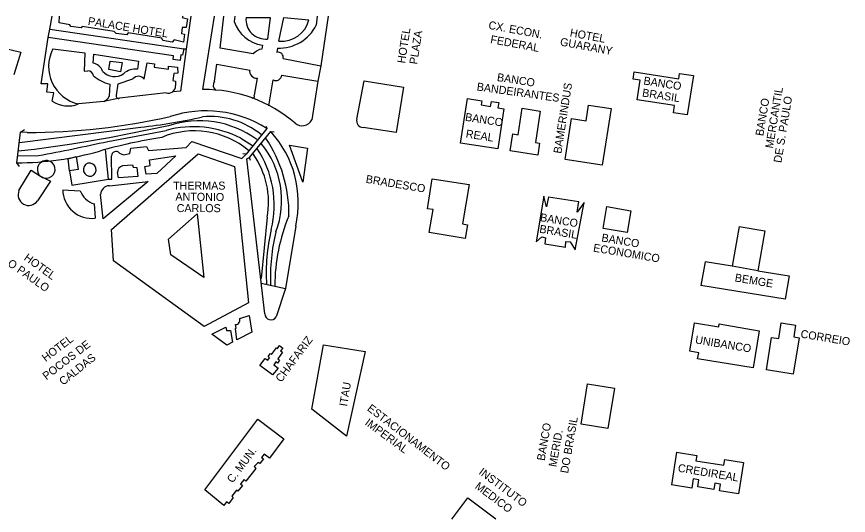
# Model space of a CAD drawing. Extents: x 325899 to 363134, y 7578590 to 7592502.
# Drawn here: x 337876.2 to 338291.7, y 7589752.5 to 7590001.7 of the extents above; entities that cross this region are included whole.
import ezdxf

# ---------------------------------------------------------------- set-up
doc = ezdxf.new("R2010")
doc.units = 0
for name, color, linetype in [('EDIFEXISTENT', 7, 'Continuous'), ('EDIFIDENTIF', 7, 'Continuous'), ('EDIFOBRAEXIS', 7, 'Continuous')]:
    doc.layers.add(name, color=color, linetype=linetype)

msp = doc.modelspace()

# ---------------------------------------------------------------- linework, layer by layer
at = {"layer": 'EDIFEXISTENT'}
for p, q in [((337897.54, 7589998.64), (337897.68, 7590001.91)), ((337902.88, 7589997.71), (337897.54, 7589998.64)), ((337959.17, 7590001.91), (337959, 7590001.25)), ((337959, 7590001.25), (337961.55, 7590000.67)), ((337961.55, 7590000.67), (337960.87, 7589996.24)), ((337892.89, 7589995.52), (337960.86, 7589985.54)), ((337903.27, 7589996.87), (337902.88, 7589997.71)), ((337908.41, 7589996.2), (337903.27, 7589996.87)), ((337908.96, 7589996.79), (337908.41, 7589996.2)), ((337924.99, 7589994.25), (337908.96, 7589996.79)), ((337925.89, 7589993.33), (337924.99, 7589994.25)), ((337958.94, 7589996.29), (337958.67, 7589993.36)), ((337960.87, 7589996.24), (337958.94, 7589996.29)), ((337931.23, 7589992.64), (337925.89, 7589993.33)), ((337931.91, 7589993.66), (337931.23, 7589992.64)), ((337948.78, 7589990.97), (337931.91, 7589993.66)), ((337949.32, 7589989.82), (337948.78, 7589990.97)), ((337954.89, 7589990.07), (337954, 7589989.05)), ((337959.6, 7589988.99), (337954.89, 7589990.07)), ((337958.67, 7589993.36), (337960.04, 7589993.01)), ((337960.04, 7589993.01), (337959.6, 7589988.99)), ((337954, 7589989.05), (337949.32, 7589989.82)), ((338184.21, 7589970.55), (338184.76, 7589974.1)), ((338184.76, 7589974.1), (338206.91, 7589970.67)), ((338046.17, 7589950.53), (338049.74, 7589969.6)), ((338049.74, 7589969.6), (338069.42, 7589966.55)), ((338187.75, 7589970), (338184.21, 7589970.55)), ((338186.22, 7589960.13), (338187.75, 7589970)), ((338206.91, 7589970.67), (338207.32, 7589973.34)), ((338207.32, 7589973.34), (338214.34, 7589972.27)), ((338214.34, 7589972.27), (338211.07, 7589952.67)), ((338069.42, 7589966.55), (338065.76, 7589943.83)), ((338097.92, 7589938.53), (338101.37, 7589960.85)), ((338101.37, 7589960.85), (338108.53, 7589959.74)), ((338108.53, 7589959.74), (338108.19, 7589957.58)), ((338108.19, 7589957.58), (338112.99, 7589956.83)), ((338112.99, 7589956.83), (338113.38, 7589959.32)), ((338113.38, 7589959.32), (338117.04, 7589958.76)), ((338117.04, 7589958.76), (338116.64, 7589956.16)), ((338160.72, 7589949.67), (338161.94, 7589957.57)), ((338161.94, 7589957.57), (338173.11, 7589955.85)), ((338204.81, 7589957.26), (338186.22, 7589960.13)), ((338204.26, 7589953.73), (338204.81, 7589957.26)), ((338119.54, 7589955.71), (338116.51, 7589935.66)), ((338116.64, 7589956.16), (338119.54, 7589955.71)), ((338126.66, 7589942.71), (338128.71, 7589955.95)), ((338128.71, 7589955.95), (338137.78, 7589954.55)), ((338137.78, 7589954.55), (338135.34, 7589938.76)), ((338173.11, 7589955.85), (338168.7, 7589927.51)), ((338211.07, 7589952.67), (338204.26, 7589953.73)), ((338150.26, 7589930.36), (338153.42, 7589950.8)), ((338153.42, 7589950.8), (338160.72, 7589949.67)), ((337878.15, 7589943.97), (337880.24, 7589945.38)), ((338001.17, 7589945.89), (337990.88, 7589932.99)), ((337992.56, 7589931.36), (338003.15, 7589944.37)), ((338000.86, 7589946.98), (338001.17, 7589945.89)), ((338003.15, 7589944.37), (338004.91, 7589944.25)), ((338065.76, 7589943.83), (338049.3, 7589946.38)), ((338049.3, 7589946.38), (338049.3, 7589946.38)), ((337876.3, 7589928.68), (337878.15, 7589943.97)), ((338122.71, 7589934.7), (338124.01, 7589943.12)), ((338124.01, 7589943.12), (338126.66, 7589942.71)), ((338116.51, 7589935.66), (338097.92, 7589938.53)), ((338135.34, 7589938.76), (338137.45, 7589938.43)), ((338137.45, 7589938.43), (338136.5, 7589932.57)), ((337901.9, 7589930.62), (337906.02, 7589931.9)), ((337906.02, 7589931.9), (337906.98, 7589925.37)), ((337923.57, 7589895.36), (337966.87, 7589933.21)), ((337966.87, 7589933.21), (337985.05, 7589926.91)), ((337990.88, 7589932.99), (337989.23, 7589933.11)), ((338136.5, 7589932.57), (338122.71, 7589934.7)), ((337877.73, 7589926.85), (337876.3, 7589928.68)), ((337902.71, 7589924.75), (337901.9, 7589930.62)), ((337993.1, 7589929.84), (337992.56, 7589931.36)), ((338168.7, 7589927.51), (338150.26, 7589930.36)), ((337877.41, 7589914.82), (337883.53, 7589924.96)), ((337883.53, 7589924.96), (337888.14, 7589921.95)), ((337906.98, 7589925.37), (337902.71, 7589924.75)), ((337985.05, 7589926.91), (337992, 7589858.8)), ((337893.11, 7589919.55), (337886.66, 7589909.66)), ((337888.14, 7589921.95), (337893.11, 7589919.55)), ((338081.51, 7589905.77), (338083.86, 7589920.66)), ((338083.86, 7589920.66), (338102.2, 7589917.82)), ((338102.2, 7589917.82), (338098.92, 7589898.16)), ((338139.6, 7589911.99), (338135.76, 7589889.27)), ((338140.81, 7589906.76), (338139.6, 7589911.99)), ((338141.92, 7589911.64), (338140.81, 7589906.76)), ((338141.92, 7589911.64), (338156.98, 7589909.33)), ((338155.28, 7589885.26), (338159.63, 7589908.89)), ((338156.13, 7589904.03), (338156.98, 7589909.33)), ((338159.63, 7589908.89), (338156.13, 7589904.03)), ((337952.1, 7589890.52), (337966.33, 7589903.25)), ((337966.33, 7589903.25), (337969.82, 7589871.32)), ((338084.25, 7589905.31), (338081.51, 7589905.77)), ((338082.34, 7589893.92), (338084.25, 7589905.31)), ((338169.18, 7589895.8), (338171.03, 7589906.87)), ((338171.03, 7589906.87), (338182.94, 7589904.77)), ((338182.94, 7589904.77), (338181.11, 7589893.81)), ((337924.64, 7589879.75), (337923.57, 7589895.36)), ((338098.92, 7589898.16), (338101.48, 7589897.73)), ((338101.48, 7589897.73), (338100.34, 7589890.91)), ((338181.11, 7589893.81), (338169.18, 7589895.8)), ((338237.17, 7589896.89), (338233.71, 7589877.07)), ((338237.17, 7589896.89), (338249.99, 7589894.75)), ((338249.99, 7589894.75), (338246.51, 7589874.68)), ((337953.32, 7589882.71), (337952.1, 7589890.52)), ((338100.34, 7589890.91), (338082.34, 7589893.92)), ((338135.76, 7589889.27), (338138.55, 7589891.69)), ((338138.55, 7589891.69), (338140.38, 7589891.22)), ((338140.38, 7589891.22), (338140.01, 7589888.16)), ((338140.01, 7589888.16), (338150.34, 7589886.47)), ((338150.34, 7589886.47), (338150.53, 7589889.42)), ((338150.53, 7589889.42), (338152.75, 7589889.14)), ((338152.75, 7589889.14), (338155.28, 7589885.26)), ((337969.82, 7589871.32), (337953.32, 7589882.71)), ((337969.96, 7589846.96), (337924.64, 7589879.75)), ((338220.1, 7589879.24), (338218.04, 7589867.47)), ((338233.71, 7589877.07), (338220.1, 7589879.24)), ((338246.51, 7589874.68), (338233.71, 7589877.07)), ((338246.51, 7589874.68), (338262.05, 7589872.29)), ((338262.05, 7589872.29), (338260.11, 7589860.49)), ((338260.11, 7589860.49), (338218.04, 7589867.47)), ((337992, 7589858.8), (337969.96, 7589846.96)), ((338212.53, 7589834.6), (338214.76, 7589848.79)), ((338214.76, 7589848.79), (338226.9, 7589846.76)), ((338256.99, 7589840.98), (338258.17, 7589848.79)), ((338258.17, 7589848.79), (338265.27, 7589847.63)), ((338226.9, 7589846.76), (338227.14, 7589848.31)), ((338227.14, 7589848.31), (338247.07, 7589844.8)), ((338247.07, 7589844.8), (338244.09, 7589826.31)), ((338265.27, 7589847.63), (338264.44, 7589841.78)), ((338250.7, 7589825.18), (338253.35, 7589841.43)), ((338253.35, 7589841.43), (338256.99, 7589840.98)), ((338267.09, 7589841.25), (338264.12, 7589823.12)), ((338264.44, 7589841.78), (338267.09, 7589841.25)), ((338006.47, 7589835.85), (338007.57, 7589837.33)), ((338007.57, 7589837.33), (338009.18, 7589836.13)), ((338023.74, 7589805.52), (338029.54, 7589837.81)), ((338029.54, 7589837.81), (338050.25, 7589834.47)), ((338001.81, 7589831.83), (338003, 7589833.43)), ((338003, 7589833.43), (338003.31, 7589833.2)), ((338003.31, 7589833.2), (338003.61, 7589832.98)), ((338003.61, 7589832.98), (338006, 7589836.2)), ((338006, 7589836.2), (338006.47, 7589835.85)), ((338009.03, 7589834), (338006.63, 7589830.77)), ((338009.18, 7589836.13), (338008.11, 7589834.69)), ((338008.11, 7589834.69), (338009.03, 7589834)), ((338050.25, 7589834.47), (338041.07, 7589792.04)), ((338216.91, 7589833.78), (338212.53, 7589834.6)), ((338216.31, 7589830.67), (338216.91, 7589833.78)), ((337997.7, 7589827.44), (338000.32, 7589830.98)), ((338000.32, 7589830.98), (338001.65, 7589830)), ((338001.65, 7589830), (338002.58, 7589831.26)), ((338002.58, 7589831.26), (338001.81, 7589831.83)), ((338005.69, 7589829.23), (338004.65, 7589827.82)), ((338006.48, 7589828.64), (338005.69, 7589829.23)), ((338007.55, 7589830.08), (338006.48, 7589828.64)), ((338006.63, 7589830.77), (338007.55, 7589830.08)), ((338244.09, 7589826.31), (338216.31, 7589830.67)), ((338004.09, 7589822.71), (337997.7, 7589827.44)), ((338006.9, 7589826.15), (338004.09, 7589822.71)), ((338004.65, 7589827.82), (338006.9, 7589826.15)), ((338264.12, 7589823.12), (338250.7, 7589825.18)), ((338158.2, 7589798.11), (338161.32, 7589818.3)), ((338161.32, 7589818.3), (338174.82, 7589816.1)), ((338174.82, 7589816.1), (338171.53, 7589795.94)), ((338041.07, 7589792.04), (338023.74, 7589805.52)), ((337970.24, 7589765.24), (337996.73, 7589800.67)), ((337996.73, 7589800.67), (338009.73, 7589790.83)), ((338171.53, 7589795.94), (338158.2, 7589798.11)), ((338009.73, 7589790.83), (338002.59, 7589781.16)), ((337999.87, 7589783.09), (337998.52, 7589781.41)), ((338002.59, 7589781.16), (337999.87, 7589783.09)), ((338205.79, 7589784.19), (338203.32, 7589767.72)), ((338205.79, 7589784.19), (338215.95, 7589782.51)), ((338215.95, 7589782.51), (338215.5, 7589779.82)), ((337996.8, 7589778.99), (337994.92, 7589776.87)), ((337997.67, 7589778.46), (337996.8, 7589778.99)), ((337999.57, 7589780.75), (337997.67, 7589778.46)), ((337998.52, 7589781.41), (337999.57, 7589780.75)), ((338215.5, 7589779.82), (338229.42, 7589777.53)), ((338229.42, 7589777.53), (338229.91, 7589780.47)), ((338229.91, 7589780.47), (338239.34, 7589778.91)), ((338239.34, 7589778.91), (338236.76, 7589763.3)), ((337995.71, 7589775.99), (337990.74, 7589769.67)), ((337994.92, 7589776.87), (337995.71, 7589775.99)), ((337989.93, 7589770.38), (337988, 7589768.27)), ((337990.74, 7589769.67), (337989.93, 7589770.38)), ((338214.2, 7589770.77), (338213.43, 7589766.1)), ((338217.01, 7589770.31), (338214.2, 7589770.77)), ((338216.43, 7589766.78), (338217.01, 7589770.31)), ((337989.1, 7589767.46), (337986.69, 7589764.63)), ((337988, 7589768.27), (337989.1, 7589767.46)), ((338213.43, 7589766.1), (338203.32, 7589767.72)), ((338224.51, 7589765.45), (338216.43, 7589766.78)), ((338225.04, 7589768.63), (338224.51, 7589765.45)), ((338227.85, 7589768.17), (338225.04, 7589768.63)), ((338227.31, 7589764.86), (338227.85, 7589768.17)), ((337979.79, 7589757.4), (337970.24, 7589765.24)), ((337986, 7589765.14), (337983.79, 7589762.19)), ((337983.79, 7589762.19), (337984.41, 7589761.5)), ((337986.69, 7589764.63), (337986, 7589765.14)), ((338236.76, 7589763.3), (338227.31, 7589764.86)), ((337981.13, 7589759.21), (337979.79, 7589757.4)), ((337982.2, 7589758.5), (337981.13, 7589759.21)), ((337984.41, 7589761.5), (337982.2, 7589758.5)), ((338093.53, 7589750.59), (338101.54, 7589761.3)), ((338101.54, 7589761.3), (338115.64, 7589750.75))]:
    msp.add_line(p, q, dxfattribs=at)
for centre, radius, start, end in [((338049.33, 7589949.66), 3.28, 164.5451, 269.4348), ((337891.06, 7589925.34), 4.47, 60.1389, 229.3017), ((337890.97, 7589925.4), 4.46, 230.676, 58.7645), ((337912.98, 7589925.32), 3.39, 110.4592, 280.0736), ((337912.56, 7589925.2), 3.37, 287.466, 103.0667), ((337882.29, 7589912.7), 5.32, 156.4998, 325.1933)]:
    msp.add_arc(centre, radius, start, end, dxfattribs=at)
at = {"layer": 'EDIFOBRAEXIS'}
for points in [[(337963.2, 7590001.91), (337960.86, 7589985.54), (337959.71, 7589985.63), (337959.09, 7589982.53), (337958.3, 7589982.63), (337957.98, 7589979.75), (337954.39, 7589980.25), (337954.56, 7589982.08), (337892.04, 7589991.29), (337892.89, 7589995.52)], [(337892.89, 7589995.52), (337894.05, 7590001.91)], [(337969.31, 7589965.29), (337975.13, 7590001.91)], [(337994.46, 7589983.07), (337977.82, 7589985.92), (337979.8, 7590001.91)], [(337985.23, 7590001.91), (337984.9, 7589999.29)], [(337990.82, 7590001.3), (338002.85, 7590001.23), (338001.58, 7589990.55)], [(338007.26, 7589989.47), (338009.64, 7590001.31)], [(338009.64, 7590001.31), (338022.15, 7590000.13)], [(338031.87, 7590001.91), (338028.2, 7589977.13), (338026.7, 7589969.44), (338023.66, 7589950.23)], [(338026.32, 7590001.91), (338025.85, 7589997.54)], [(337841.75, 7589979.51), (337847.47, 7589988), (337850.12, 7589987.65), (337851.94, 7589990.25), (337878.26, 7589984.05)], [(337893.95, 7589959.57), (337894.75, 7589963.71), (337891.27, 7589963.94), (337891.87, 7589968.1), (337888.42, 7589968.23), (337892.04, 7589991.29)], [(337998.97, 7589987.49), (337998.73, 7589985.53)], [(338006.48, 7589986.04), (338006.13, 7589983.77)], [(337878.26, 7589984.05), (337874.91, 7589972.65)], [(337894.32, 7589985.6), (337910.3, 7589983.72), (337909.98, 7589974.54), (337911.81, 7589974.7)], [(337914.44, 7589978.47), (337914.86, 7589982.9)], [(337914.86, 7589982.9), (337937.05, 7589979.41), (337936.65, 7589975.41)], [(337960.86, 7589985.54), (337958.14, 7589964.5), (337954.19, 7589964.19)], [(337922.23, 7589975.24), (337923.01, 7589979.49), (337928.88, 7589978.77), (337928.11, 7589974.19)], [(337940, 7589970.41), (337941.37, 7589978.71)], [(337941.37, 7589978.71), (337945.11, 7589978.19), (337944.94, 7589976.53), (337952.14, 7589975.54), (337952.16, 7589977.06), (337956.59, 7589976.49), (337956.75, 7589973.52), (337954.69, 7589973.31), (337954.34, 7589969.8), (337955.64, 7589969.55), (337955.62, 7589967.26)], [(337975.05, 7589969.43), (337976.27, 7589977.98), (337992.68, 7589975.06)], [(338009.32, 7589980.76), (338028.2, 7589977.13)], [(337928.11, 7589974.19), (337922.23, 7589975.24)], [(337927.01, 7589968.16), (337934.3, 7589970.6)], [(337996.43, 7589971.05), (337994.96, 7589962.45)], [(338002.27, 7589957.13), (338004.37, 7589970.19)], [(338008.66, 7589972.54), (338026.7, 7589969.44)], [(337922.76, 7589968.07), (337922.53, 7589962.04)], [(337926.16, 7589962.54), (337927.01, 7589968.16)], [(337927.64, 7589961.02), (337919.76, 7589959.36)], [(337950.85, 7589963.58), (337927.64, 7589961.02)], [(337919.76, 7589959.36), (337907.18, 7589958.1)], [(337952.1, 7589947.18), (337922.57, 7589941.21), (337903.89, 7589937.95), (337885.13, 7589935.29), (337877.04, 7589934.58)], [(337877.66, 7589938.91), (337938.24, 7589946.53)], [(337921.84, 7589939.4), (337950.91, 7589944.86)], [(337881.56, 7589943.78), (337878.15, 7589943.97)], [(337988.24, 7589940.94), (337994.02, 7589937.29)], [(337927.6, 7589933.57), (337929.54, 7589932.64), (337932.72, 7589933.31), (337933.34, 7589935.93), (337941.07, 7589936.9), (337942.17, 7589934.79), (337960.96, 7589936.4), (337963.72, 7589939.28), (337988.68, 7589930.82), (337990.88, 7589932.99)], [(338019.26, 7589919.06), (338012.51, 7589937.45), (338021.57, 7589936.01)], [(337876.72, 7589932.11), (337887.09, 7589932.3)], [(337902.71, 7589924.75), (337903.75, 7589917.55), (337922.18, 7589920.53), (337920.65, 7589935.36)], [(337922.18, 7589920.53), (337923.8, 7589920.54), (337923.59, 7589932.11)], [(337946.28, 7589923.41), (337940.91, 7589922.98), (337940.34, 7589926.92), (337942.93, 7589927.37), (337942.67, 7589930.16), (337955.81, 7589932.26)], [(337955.81, 7589932.26), (337946.28, 7589923.41)], [(338021.57, 7589936.01), (338019.26, 7589919.06)], [(337991.3, 7589930.7), (337992.56, 7589931.36)], [(338000.14, 7589853.26), (337991.3, 7589930.7), (337991.3, 7589930.7)], [(337927.06, 7589921.24), (337926.67, 7589923.8)], [(337929.15, 7589927.27), (337934.11, 7589927.69), (337934.39, 7589926.45), (337936.2, 7589926.4), (337936.85, 7589921.85)], [(337936.85, 7589921.85), (337927.06, 7589921.24)], [(337899.25, 7589915.27), (337908.03, 7589914.77)], [(337941.92, 7589919.27), (337919.49, 7589900.74)], [(337922.59, 7589917.25), (337941.92, 7589919.27)], [(337919.49, 7589900.74), (337918.16, 7589912.79)], [(337914.92, 7589908.15), (337915.52, 7589900.98)], [(338001.41, 7589901.48), (337998.4, 7589870.85)], [(338015.64, 7589897.1), (338010.5, 7589865.85), (338005.89, 7589851.67)], [(337998.41, 7589868.56), (338010.5, 7589865.85)], [(337987.71, 7589850.83), (337992.46, 7589852.42), (337993.65, 7589844.14)], [(337973.8, 7589843.12), (337980.68, 7589846.58), (337981.09, 7589844.83), (337983.05, 7589844.91), (337984.13, 7589839.07)], [(337986.29, 7589840.29), (337985.61, 7589845.96), (337985.87, 7589846.09), (337985.61, 7589847.85)], [(337984.13, 7589839.07), (337981.31, 7589837.53), (337973.8, 7589843.12)], [(337993.65, 7589844.14), (337986.29, 7589840.29)]]:
    msp.add_lwpolyline(points, dxfattribs=at)
for centre, radius, start, end in [((338001.52, 7590004.81), 17.51, 198.3676, 261.6537), ((338000.63, 7590000.36), 9.86, 174.5226, 275.5702), ((338008.6, 7590003.33), 13.93, 264.4599, 346.683), ((338007.43, 7590006.5), 20.49, 267.3546, 334.0713), ((337911.43, 7589976.84), 19.22, 152.8799, 257.2218), ((337999.66, 7589978.97), 6.63, 98.1253, 141.7281), ((338006.96, 7589981.46), 2.46, 343.4555, 109.7254), ((337913.18, 7589972.08), 6.51, 22.2123, 78.8423), ((337911.92, 7589972.05), 2.65, 2.9343, 92.4085), ((337925.11, 7589979.52), 7.72, 220.1511, 306.6802), ((337935.55, 7589966.48), 9, 82.9724, 130.4429), ((337996.02, 7589974.43), 3.4, 169.307, 276.9256), ((337926.9, 7589986.53), 18.92, 229.2927, 257.3728), ((337937.08, 7589968.35), 3.57, 35.2634, 141.0095), ((337977.78, 7589967.45), 3.37, 143.9766, 230.8708), ((338005.8, 7589972.66), 2.86, 239.8723, 357.6172), ((337951.92, 7589967.13), 3.7, 253.2155, 2.0493), ((337970.06, 7589895.89), 69.4, 49.3193, 90.6152), ((337917.86, 7589964.09), 5.1, 291.939, 336.283), ((337927.06, 7589961.93), 1.08, 145.9128, 302.5088), ((337994.19, 7589961.93), 0.924, 235.354, 33.8751), ((337901.97, 7589971.48), 14.36, 236.049, 291.2918), ((337970.82, 7589897.79), 56.87, 57.754, 108.2851), ((337879.83, 7590281.61), 337.84, 270.2936, 282.5041), ((337907.42, 7590229.29), 284.44, 276.2216, 282.5143), ((337967.56, 7589901.45), 48.27, 53.6936, 108.6806), ((337972.99, 7589911.57), 40.23, 50.6894, 95.6221), ((338018.84, 7589952.53), 5.35, 228.5566, 334.4939), ((337965.01, 7589902.27), 42.39, 50.2819, 112.6096), ((337964.61, 7589895.72), 51.01, 62.4147, 105.5772), ((337963.98, 7589908.74), 52.95, 347.3053, 42.2875), ((337993.41, 7589664.55), 280.43, 99.1717, 105.6512), ((337944.94, 7589903.21), 67.31, 359.1396, 34.2583), ((337706.4, 7590904.53), 988.88, 280.52881, 282.58364), ((337953.77, 7589907.56), 51.13, 346.1624, 33.8331), ((337963.5, 7589909.91), 45.09, 339.678, 39.1928), ((337875.6, 7590082.09), 153.42, 270.2603, 285.9502), ((337925.88, 7589932.07), 2.29, 41.0632, 178.9752), ((337960.13, 7589908.91), 41.94, 349.8032, 35.2276), ((337930.11, 7589923.96), 3.44, 106.1442, 182.6673), ((337913.89, 7589915.53), 14.64, 181.0094, 276.4), ((337922.67, 7589912.74), 4.51, 90.9753, 179.3883), ((337918, 7589918.25), 10.56, 199.2654, 253.0403), ((338096.05, 7589867.15), 90.85, 157.3026, 179.9771), ((338093.93, 7589873.81), 93.05, 166.6274, 183.7008), ((338095.6, 7589871.73), 92.6, 165.9265, 182.5502), ((338003.27, 7589853.41), 3.14, 182.7247, 326.4862), ((337985.47, 7589850.17), 2.33, 273.35, 16.3098)]:
    msp.add_arc(centre, radius, start, end, dxfattribs=at)

# ---------------------------------------------------------------- texts
at = {"layer": 'EDIFIDENTIF'}
for s, rotation, p in [('PALACE HOTEL', 350.8349, (337911.64, 7589997.68)), ('CX. ECON.', 349.4935, (338111.66, 7589995.69)), ('HOTEL', 81.2112, (338070.24, 7589978.19)), ('PLAZA', 81.2112, (338076.28, 7589977.69)), ('HOTEL', 349.4935, (338152.34, 7589991.89)), ('FEDERAL', 349.4935, (338112.61, 7589988.56)), ('GUARANY', 349.4935, (338147.43, 7589987.34)), ('BANCO', 351.2112, (338115.96, 7589969.6)), ('BANCO', 351.2112, (338189.15, 7589967.87)), ('BANDEIRANTES', 351.9863, (338105.88, 7589964.88)), ('BAMERINDUS', 81.2112, (338148.26, 7589933.09)), ('BRASIL', 351.2112, (338188.47, 7589961.86)), ('MERCANTIL', 80.6301, (338253.99, 7589935.7)), ('DE S. PAULO', 80.6301, (338258.17, 7589928.47)), ('BANCO', 80.6301, (338249.14, 7589941.86)), ('BANCO', 351.2112, (338100.04, 7589949.72)), ('REAL', 351.2112, (338100.37, 7589941.37)), ('BRADESCO', 350.5221, (338050.42, 7589918.73)), ('THERMAS', 0.0437, (337954.38, 7589915.28)), ('ANTONIO', 359.5303, (337955.53, 7589909.79)), ('CARLOS', 359.8743, (337956.18, 7589904.07)), ('BANCO', 350.5221, (338137.48, 7589899.59)), ('BRASIL', 350.5221, (338137.12, 7589893.82)), ('BANCO', 350.5221, (338168.15, 7589889.44)), ('ECONOMICO', 350.5221, (338163.98, 7589884.38)), ('SAO PAULO', 324.8172, (337865.52, 7589881.73)), ('HOTEL', 324.094, (337879.54, 7589880.48)), ('BEMGE', 350.6301, (338234.73, 7589869.45)), ('CORREIO', 350.6301, (338267.57, 7589841.4)), ('HOTEL', 37.399, (337890.76, 7589829.06)), ('CHAFARIZ', 53.4483, (338008.4, 7589818.7)), ('UNIBANCO', 350.6301, (338214.94, 7589838.47)), ('POCOS DE', 37.5711, (337891.12, 7589819.96)), ('CALDAS', 38.63, (337899.46, 7589817.27)), ('ITAU', 80.7241, (338041.31, 7589806.77)), ('ESTACIONAMENTO', 322.4262, (338051, 7589805.25)), ('IMPERIAL', 323.5962, (338049.85, 7589798.08)), ('DO BRASIL', 80.1379, (338151.67, 7589773.31)), ('BANCO', 80.1379, (338139.96, 7589779.6)), ('MERID.', 80.1379, (338145.85, 7589776.5)), ('C. MUN.', 53.2218, (337984.1, 7589768.37)), ('CREDIREAL', 350.6301, (338206.29, 7589774.39)), ('INSTITUTO', 323.1965, (338106.69, 7589773.42)), ('MEDICO', 323.1965, (338104.83, 7589766.34))]:
    msp.add_text(s, height=4, rotation=rotation, dxfattribs=at).set_placement(p)

doc.saveas('drawing.dxf')
